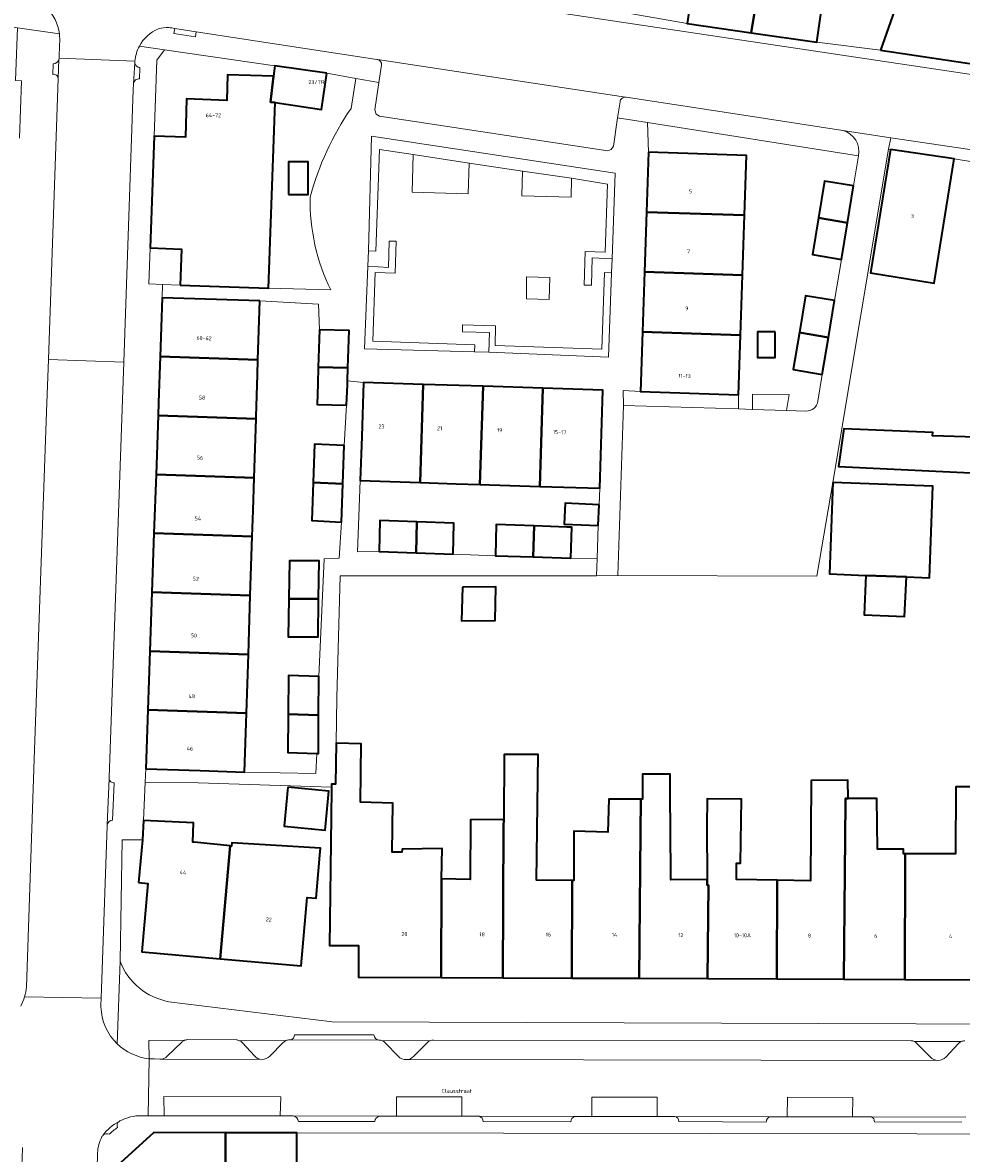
# Model space of a CAD drawing. Header units: metres. Extents: x 197700 to 204338, y 317132 to 325229.
# Tile 875 of 1056: x 202798 to 202885, y 320236 to 320340. Entities that reach past the tile are written whole.
import ezdxf
from ezdxf.enums import TextEntityAlignment as Align

# ---------------------------------------------------------------- set-up
doc = ezdxf.new("R2010")
doc.units = ezdxf.units.M
for name, color, linetype, lineweight in [('B-WE-GR-BEPLANTING_CULTUUR_BODEMBEDEKKER-GV', 90, 'Continuous', 18), ('B-WE-GR-BEPLANTING_CULTUUR_HEESTERS-GV', 90, 'Continuous', 18), ('B-WE-GR-BEPLANTING_CULTUUR_VASTE PLANTENVAK-GV', 90, 'Continuous', 18), ('B-WE-IE-TERREINAFSCHEIDING_KUNSTMATIG_MUUR-G', 90, 'IE-TERREINAFSCHEIDING-KUNSTMATIG-DICHT', 18), ('B-WE-OG-BEBOUWING-GV', 7, 'Continuous', 35), ('B-WE-OG-BEBOUWING-T18', 10, 'Continuous', 18), ('B-WE-OG-TERREIN_ERF-GV', 7, 'Continuous', 18), ('B-WE-OG-TOPOGRAFIE-T18', 10, 'Continuous', 18), ('B-WE-VH-VERHARDING_ASFALT-GV', 252, 'Continuous', 18), ('B-WE-VH-VERHARDING_BEDRIJFSVLOERPLAAT-GV', 252, 'Continuous', 18), ('B-WE-VH-VERHARDING_BETONSTRAATSTEEN-GV', 252, 'Continuous', 18), ('B-WE-VH-VERHARDING_OPEN-GV', 252, 'Continuous', 18), ('B-WE-VH-VERHARDING_STRAATBAKSTEEN-GV', 252, 'Continuous', 18), ('B-WE-VH-VERHARDING_TEGEL-GV', 252, 'Continuous', 18)]:
    doc.layers.add(name, color=color, linetype=linetype, lineweight=lineweight)
doc.styles.add('NLCS-ISO-M200-T18', font='NLCS-ISO.ttf', dxfattribs={"height": 0.36})
doc.linetypes.add('IE-TERREINAFSCHEIDING-KUNSTMATIG-DICHT', pattern='A,8,-1,[82,NLCS.SHX,S=0.75,R=90,X=0,Y=0],-1', length=10)

msp = doc.modelspace()

# ---------------------------------------------------------------- linework, layer by layer
at = {"layer": 'B-WE-GR-BEPLANTING_CULTUUR_BODEMBEDEKKER-GV'}
for points in [[(202839.68, 320327.382), (202834.514, 320328.163), (202834.408, 320324.698), (202839.58, 320324.542)], [(202849.116, 320325.978), (202844.594, 320326.645), (202844.516, 320324.366), (202849.079, 320324.227)]]:
    msp.add_lwpolyline(points, close=True, dxfattribs=at)
for points in [[(202813.403, 320246.479), (202810.116, 320246.462), (202810.135, 320244.784)], [(202811.821, 320245.017), (202813.148, 320246.3)], [(202822.767, 320246.45), (202818.49, 320246.444)], [(202818.767, 320246.252), (202819.858, 320245.038)], [(202821.286, 320245.005), (202822.516, 320246.265)], [(202836.057, 320246.437), (202831.622, 320246.456)], [(202831.916, 320246.255), (202833.123, 320245.007)], [(202834.572, 320245.012), (202835.801, 320246.256)], [(202885.019, 320246.357), (202880.72, 320246.371)], [(202880.995, 320246.166), (202882.197, 320244.94)], [(202883.631, 320244.912), (202884.765, 320246.164)], [(202810.652, 320244.758), (202811.123, 320244.734), (202811.135, 320244.734)]]:
    msp.add_lwpolyline(points, dxfattribs=at)
for points in [[(202813.148, 320246.3, -0.1059691), (202813.403, 320246.479)], [(202818.49, 320246.444, -0.0951632), (202818.767, 320246.252)], [(202822.516, 320246.265, -0.1096629), (202822.767, 320246.45)], [(202831.622, 320246.456, -0.1191608), (202831.916, 320246.255)], [(202835.801, 320246.256, -0.1160378), (202836.057, 320246.437)], [(202880.72, 320246.371, -0.103192), (202880.995, 320246.166)], [(202884.765, 320246.164, -0.1003298), (202885.019, 320246.357)], [(202810.135, 320244.784, 0.0267213), (202810.652, 320244.758)], [(202811.135, 320244.734, 0.1930005), (202811.821, 320245.017)], [(202819.858, 320245.038, 0.2014168), (202820.565, 320244.722)], [(202820.565, 320244.722, 0.2011501), (202821.286, 320245.005)], [(202833.123, 320245.007, 0.2127163), (202833.871, 320244.698)], [(202833.871, 320244.698, 0.1998688), (202834.572, 320245.012)], [(202882.197, 320244.94, 0.2009095), (202882.908, 320244.626)], [(202882.908, 320244.626, 0.2010847), (202883.631, 320244.912)]]:
    msp.add_lwpolyline(points, format="xyb", dxfattribs=at)
at = {"layer": 'B-WE-GR-BEPLANTING_CULTUUR_HEESTERS-GV'}
for points in [[(202852.852, 320318.562), (202853.133, 320326.444), (202830.67, 320329.852), (202830.366, 320319.273), (202831.071, 320319.249), (202831.383, 320328.638), (202834.514, 320328.163), (202839.68, 320327.382), (202844.594, 320326.645), (202849.116, 320325.978), (202852.433, 320325.436), (202852.206, 320319.173), (202850.374, 320319.212), (202850.273, 320316.122), (202850.941, 320316.117), (202851.011, 320318.644)], [(202830.31, 320317.873), (202830.006, 320310.251), (202840.153, 320309.971), (202840.178, 320310.626), (202830.771, 320310.942), (202830.988, 320317.284), (202832.844, 320317.215), (202832.921, 320320.176), (202832.281, 320320.188), (202832.221, 320317.755)], [(202841.466, 320309.932), (202852.529, 320309.482), (202852.806, 320317.252), (202852.139, 320317.289), (202851.908, 320310.233), (202842.059, 320310.553), (202842.107, 320312.372), (202839.052, 320312.468), (202839.042, 320311.828), (202841.546, 320311.762)], [(202855.484, 320306.303), (202853.881, 320306.395), (202853.894, 320305.033), (202864.514, 320304.702), (202864.514, 320305.997)], [(202865.786, 320304.662), (202868.929, 320304.564), (202869.175, 320306.036), (202865.786, 320306.066)]]:
    msp.add_lwpolyline(points, close=True, dxfattribs=at)
at = {"layer": 'B-WE-GR-BEPLANTING_CULTUUR_VASTE PLANTENVAK-GV'}
msp.add_lwpolyline([(202844.944, 320314.858), (202847.056, 320314.798), (202847.099, 320316.835), (202844.959, 320316.875)], close=True, dxfattribs=at)
at = {"layer": 'B-WE-IE-TERREINAFSCHEIDING_KUNSTMATIG_MUUR-G'}
msp.add_lwpolyline([(202886.086, 320327.51), (202884.4, 320327.764)], dxfattribs=at)
at = {"layer": 'B-WE-OG-BEBOUWING-GV'}
for points in [[(202864.426, 320355.527), (202859.488, 320356.313), (202857.521, 320350.513), (202857.264, 320348.867), (202860.977, 320348.214), (202859.766, 320340.253), (202865.679, 320339.401), (202867.272, 320349.049), (202864.521, 320349.422), (202865.435, 320355.53)], [(202865.679, 320339.401), (202871.728, 320338.529), (202872.441, 320343.478), (202872.77, 320345.76), (202874.114, 320345.553), (202877.77, 320353.504), (202874.097, 320355.29), (202872.339, 320351.467), (202869.118, 320352.948), (202867.445, 320349.026), (202867.272, 320349.049)], [(202877.62, 320337.808), (202890.751, 320335.831), (202891.495, 320340.775), (202892.312, 320346.207), (202887.103, 320347.087), (202887.238, 320348.129), (202881.494, 320348.944), (202879.263, 320342.531)], [(202826.531, 320335.669), (202821.747, 320336.365), (202821.622, 320335.401), (202821.331, 320333.005), (202821.76, 320332.96), (202826.055, 320332.333)], [(202813.013, 320316.124), (202821.169, 320315.835), (202821.76, 320332.96), (202821.331, 320333.005), (202821.622, 320335.401), (202817.385, 320335.525), (202817.315, 320333.147), (202813.605, 320333.307), (202813.491, 320329.765), (202810.619, 320329.85), (202810.252, 320319.55), (202813.131, 320319.448)], [(202878.53, 320328.632), (202876.698, 320317.244), (202882.557, 320316.302), (202884.4, 320327.764)], [(202856.208, 320328.39), (202856.027, 320322.868), (202865.053, 320322.569), (202865.233, 320328.091)], [(202823, 320324.473), (202824.831, 320324.473), (202824.831, 320327.491), (202823, 320327.491)], [(202871.886, 320322.328), (202874.56, 320321.884), (202875.121, 320325.271), (202872.448, 320325.714)], [(202855.845, 320317.346), (202864.873, 320317.047), (202865.053, 320322.569), (202856.027, 320322.868)], [(202874.56, 320321.884), (202871.886, 320322.328), (202871.325, 320318.942), (202873.999, 320318.498)], [(202864.873, 320317.047), (202855.845, 320317.346), (202855.664, 320311.824), (202864.694, 320311.525)], [(202872.802, 320311.296), (202873.371, 320314.7), (202870.698, 320315.146), (202870.129, 320311.742)], [(202820.361, 320314.671), (202811.34, 320314.966), (202811.153, 320309.535), (202820.183, 320309.226)], [(202825.744, 320308.56), (202828.481, 320308.49), (202828.588, 320311.928), (202825.851, 320312.013)], [(202864.694, 320311.525), (202855.664, 320311.824), (202855.484, 320306.303), (202864.514, 320305.997)], [(202867.89, 320311.806), (202866.271, 320311.806), (202866.271, 320309.439), (202867.89, 320309.439)], [(202872.802, 320311.296), (202870.129, 320311.742), (202869.56, 320308.338), (202872.233, 320307.891)], [(202820.183, 320309.226), (202811.153, 320309.535), (202811.009, 320305.311), (202810.967, 320304.104), (202820.007, 320303.795), (202820.013, 320303.998), (202820.139, 320307.853)], [(202825.696, 320307.016), (202825.637, 320305.108), (202828.36, 320305.053), (202828.432, 320306.93), (202828.443, 320307.288), (202828.481, 320308.49), (202825.744, 320308.56)], [(202835.138, 320297.92), (202835.433, 320306.972), (202829.916, 320307.152), (202829.753, 320302.155), (202829.621, 320298.096)], [(202835.433, 320306.972), (202835.138, 320297.92), (202838.452, 320297.813), (202840.655, 320297.743), (202840.95, 320306.793), (202838.746, 320306.864)], [(202840.655, 320297.743), (202846.172, 320297.566), (202846.467, 320306.613), (202840.95, 320306.793)], [(202846.172, 320297.566), (202847.283, 320297.531), (202851.704, 320297.389), (202851.993, 320306.433), (202846.467, 320306.613)], [(202820.007, 320303.795), (202810.967, 320304.104), (202810.781, 320298.673), (202819.829, 320298.363)], [(202889.77, 320290.619), (202892.386, 320290.683), (202892.39, 320290.426), (202897.732, 320290.64), (202897.697, 320290.812), (202907.231, 320291.044), (202907.607, 320301.47), (202893.248, 320301.883), (202886.434, 320302.094), (202882.387, 320302.222), (202882.444, 320302.529), (202874.212, 320302.87), (202873.719, 320299.396), (202887.857, 320298.716)], [(202828.02, 320297.799), (202828.144, 320301.326), (202825.402, 320301.46), (202825.278, 320297.933)], [(202819.652, 320292.932), (202819.73, 320295.345), (202819.829, 320298.363), (202810.781, 320298.673), (202810.595, 320293.242)], [(202828.02, 320297.799), (202825.278, 320297.933), (202825.154, 320294.406), (202827.895, 320294.272)], [(202873.213, 320297.916), (202872.9, 320289.486), (202876.268, 320289.36), (202879.998, 320289.22), (202882.117, 320289.141), (202882.43, 320297.57)], [(202851.648, 320295.873), (202848.53, 320296.028), (202848.433, 320294.08), (202851.577, 320293.964)], [(202834.778, 320291.43), (202834.848, 320294.292), (202831.441, 320294.41), (202831.371, 320291.548)], [(202838.185, 320291.311), (202838.255, 320294.173), (202834.848, 320294.292), (202834.778, 320291.43)], [(202810.409, 320287.811), (202819.475, 320287.501), (202819.652, 320292.932), (202810.595, 320293.242)], [(202845.568, 320291.053), (202845.648, 320293.914), (202842.167, 320294.035), (202842.087, 320291.173)], [(202848.677, 320293.809), (202845.648, 320293.914), (202845.568, 320291.053), (202849.05, 320290.932), (202849.13, 320293.793)], [(202823.038, 320287.192), (202825.779, 320287.186), (202825.832, 320290.687), (202823.09, 320290.692)], [(202879.998, 320289.22), (202876.268, 320289.36), (202876.102, 320285.722), (202879.831, 320285.552)], [(202839.053, 320288.272), (202838.974, 320285.152), (202842.06, 320285.193), (202842.139, 320288.313)], [(202819.475, 320287.501), (202810.409, 320287.811), (202810.223, 320282.381), (202819.298, 320282.071)], [(202823.038, 320287.192), (202822.985, 320283.691), (202825.727, 320283.686), (202825.779, 320287.186)], [(202810.036, 320276.95), (202819.12, 320276.639), (202819.298, 320282.071), (202810.223, 320282.381)], [(202822.975, 320276.568), (202825.776, 320276.477), (202825.797, 320280.024), (202822.997, 320280.116)], [(202809.85, 320271.519), (202814.847, 320271.348), (202818.943, 320271.208), (202819.12, 320276.639), (202810.036, 320276.95)], [(202825.776, 320276.477), (202822.975, 320276.568), (202822.954, 320273.021), (202825.626, 320272.934), (202825.754, 320272.93)], [(202826.976, 320269.665), (202826.94, 320267.081), (202826.776, 320255.231), (202829.461, 320255.221), (202829.449, 320252.301), (202837.095, 320252.27), (202837.129, 320261.362), (202837.184, 320264.176), (202833.489, 320264.111), (202833.459, 320263.821), (202832.576, 320263.843), (202832.616, 320268.361), (202829.636, 320268.439), (202829.698, 320273.826), (202827.411, 320273.893), (202827.327, 320270.102), (202826.982, 320270.107), (202826.978, 320269.827)], [(202842.853, 320266.844), (202842.83, 320266.233), (202842.772, 320252.248), (202849.143, 320252.222), (202849.155, 320261.212), (202845.884, 320261.251), (202846.026, 320272.841), (202842.906, 320272.846)], [(202858.194, 320268.725), (202858.214, 320271.016), (202855.668, 320271.038), (202855.647, 320268.728), (202855.491, 320268.728), (202855.482, 320265.607), (202855.359, 320252.197), (202861.649, 320252.172), (202861.728, 320260.801), (202861.628, 320260.801), (202861.623, 320261.321), (202858.279, 320261.291), (202858.234, 320266.226)], [(202868.049, 320252.146), (202874.233, 320252.121), (202874.374, 320268.467), (202874.371, 320268.784), (202874.615, 320268.783), (202874.583, 320270.484), (202871.206, 320270.442), (202871.143, 320261.192), (202868.074, 320261.239)], [(202822.928, 320269.826), (202822.587, 320266.216), (202826.371, 320265.859), (202826.712, 320269.469)], [(202879.862, 320252.098), (202887.571, 320252.067), (202887.591, 320257.067), (202887.605, 320260.475), (202887.588, 320262.519), (202890.157, 320262.542), (202890.094, 320269.864), (202884.542, 320269.866), (202884.516, 320263.689), (202879.884, 320263.673), (202879.883, 320263.429)], [(202849.143, 320252.222), (202855.359, 320252.197), (202855.482, 320265.607), (202855.491, 320268.728), (202852.547, 320268.731), (202852.456, 320265.683), (202849.33, 320265.776), (202849.33, 320264.029), (202849.308, 320261.21), (202849.155, 320261.212)], [(202861.649, 320252.172), (202868.049, 320252.146), (202868.074, 320261.239), (202864.332, 320261.296), (202864.314, 320262.817), (202864.697, 320262.815), (202864.772, 320268.726), (202861.608, 320268.759), (202861.579, 320266.221), (202861.623, 320261.321), (202861.628, 320260.801), (202861.728, 320260.801)], [(202879.862, 320252.098), (202879.883, 320263.429), (202879.884, 320263.673), (202879.742, 320263.673), (202879.736, 320264.106), (202877.329, 320264.097), (202877.275, 320268.77), (202874.615, 320268.783), (202874.371, 320268.784), (202874.374, 320268.467), (202874.233, 320252.121)], [(202809.173, 320261.023), (202810.041, 320260.941), (202809.464, 320254.627), (202816.694, 320253.994), (202817.606, 320264.401), (202814.287, 320264.744), (202814.164, 320264.75), (202814.248, 320266.548), (202809.613, 320266.763), (202809.524, 320264.965)], [(202837.095, 320252.27), (202842.772, 320252.248), (202842.83, 320266.233), (202842.853, 320266.844), (202839.784, 320266.824), (202839.768, 320261.312), (202837.129, 320261.362)], [(202816.694, 320253.994), (202824.159, 320253.34), (202824.712, 320259.656), (202825.559, 320259.582), (202825.906, 320263.547), (202825.963, 320264.194), (202817.772, 320264.677), (202817.742, 320264.387), (202817.606, 320264.401)], [(202811.682, 320227.584), (202812.791, 320227.562), (202813.915, 320227.539), (202813.756, 320221.35), (202808.803, 320221.404), (202808.751, 320218.052), (202817.055, 320217.851), (202817.064, 320224.671), (202817.178, 320229.394), (202817.178, 320237.954), (202810.595, 320237.973), (202806.821, 320234.568), (202806.683, 320227.684)], [(202823.752, 320227.465), (202823.767, 320232.935), (202823.781, 320237.935), (202817.178, 320237.954), (202817.178, 320229.394), (202820.15, 320229.378), (202820.071, 320227.291), (202820.808, 320227.264), (202820.761, 320225.414), (202825.035, 320225.26), (202825.082, 320227.412)]]:
    msp.add_lwpolyline(points, close=True, dxfattribs=at)
at = {"layer": 'B-WE-OG-TERREIN_ERF-GV'}
for points in [[(202852.929, 320341.458), (202859.766, 320340.253), (202860.977, 320348.214)], [(202872.441, 320343.478), (202871.728, 320338.529), (202877.62, 320337.808), (202879.263, 320342.531)], [(202828.768, 320332.422), (202829.227, 320335.19), (202826.531, 320335.669), (202826.055, 320332.333), (202821.76, 320332.96), (202821.169, 320315.835), (202826.906, 320315.678)], [(202873.999, 320318.498), (202871.325, 320318.942), (202871.886, 320322.328), (202872.448, 320325.714), (202875.121, 320325.271), (202875.572, 320328.052), (202856.129, 320331.113), (202856.208, 320328.39), (202865.233, 320328.091), (202865.053, 320322.569), (202864.873, 320317.047), (202864.694, 320311.525), (202864.514, 320305.997), (202864.514, 320304.702), (202865.786, 320304.662), (202865.786, 320306.066), (202869.175, 320306.036), (202868.929, 320304.564), (202870.73, 320304.508)], [(202886.086, 320327.51), (202884.4, 320327.764), (202882.557, 320316.302), (202876.698, 320317.244), (202878.53, 320328.632), (202878.333, 320328.658), (202873.213, 320297.916), (202871.721, 320289.296), (202853.392, 320289.359), (202851.405, 320289.33), (202827.771, 320289.323), (202827.474, 320278.09), (202827.411, 320273.893), (202829.698, 320273.826), (202829.636, 320268.439), (202832.616, 320268.361), (202832.576, 320263.843), (202833.459, 320263.821), (202833.489, 320264.111), (202837.184, 320264.176), (202837.129, 320261.362), (202839.768, 320261.312), (202839.784, 320266.824), (202842.853, 320266.844), (202842.906, 320272.846), (202846.026, 320272.841), (202845.884, 320261.251), (202849.155, 320261.212), (202849.308, 320261.21), (202849.33, 320264.029), (202849.33, 320265.776), (202852.456, 320265.683), (202852.547, 320268.731), (202855.491, 320268.728), (202855.647, 320268.728), (202855.668, 320271.038), (202858.214, 320271.016), (202858.194, 320268.725), (202858.234, 320266.226), (202858.279, 320261.291), (202861.623, 320261.321), (202861.579, 320266.221), (202861.608, 320268.759), (202864.772, 320268.726), (202864.697, 320262.815), (202864.314, 320262.817), (202864.332, 320261.296), (202868.074, 320261.239), (202871.143, 320261.192), (202871.206, 320270.442), (202874.583, 320270.484), (202874.615, 320268.783), (202877.275, 320268.77), (202877.329, 320264.097), (202879.736, 320264.106), (202879.742, 320263.673), (202879.884, 320263.673), (202884.516, 320263.689), (202884.542, 320269.866), (202890.094, 320269.864)], [(202871.827, 320305.433), (202872.233, 320307.891), (202869.56, 320308.338), (202870.129, 320311.742), (202870.698, 320315.146), (202873.371, 320314.7), (202873.999, 320318.498)], [(202887.857, 320298.716), (202873.719, 320299.396), (202874.212, 320302.87), (202882.444, 320302.529), (202882.387, 320302.222), (202886.434, 320302.094)], [(202826.94, 320267.081), (202826.976, 320269.665), (202826.978, 320269.827), (202814.656, 320270.229), (202809.789, 320270.3), (202809.613, 320266.763), (202814.248, 320266.548), (202814.164, 320264.75), (202814.287, 320264.744), (202817.606, 320264.401), (202817.742, 320264.387), (202817.772, 320264.677), (202825.963, 320264.194), (202825.906, 320263.547), (202825.559, 320259.582), (202824.712, 320259.656), (202824.159, 320253.34), (202816.694, 320253.994), (202809.464, 320254.627), (202810.041, 320260.941), (202809.173, 320261.023), (202809.524, 320264.965), (202807.659, 320264.967), (202807.466, 320253.777)], [(202887.571, 320252.067), (202879.862, 320252.098), (202874.233, 320252.121), (202868.049, 320252.146), (202861.649, 320252.172), (202855.359, 320252.197), (202849.143, 320252.222), (202842.772, 320252.248), (202837.095, 320252.27), (202829.449, 320252.301), (202829.461, 320255.221), (202826.776, 320255.231), (202826.94, 320267.081)], [(202811.968, 320250.041), (202827.041, 320248.187), (202889.867, 320247.958)], [(202919.729, 320234.684), (202919.068, 320237.797), (202823.781, 320237.935), (202823.767, 320232.935)]]:
    msp.add_lwpolyline(points, dxfattribs=at)
for points in [[(202821.622, 320335.401), (202821.747, 320336.365), (202811.553, 320337.837), (202810.847, 320336.86), (202810.619, 320329.85), (202813.491, 320329.765), (202813.605, 320333.307), (202817.315, 320333.147), (202817.385, 320335.525)], [(202823, 320324.473), (202823, 320327.491), (202824.831, 320327.491), (202824.831, 320324.473)], [(202813.013, 320316.124), (202813.131, 320319.448), (202810.252, 320319.55), (202810.114, 320316.256), (202811.386, 320316.198)], [(202818.943, 320271.208), (202825.528, 320271.089), (202825.626, 320272.934), (202822.954, 320273.021), (202822.975, 320276.568), (202822.997, 320280.116), (202825.797, 320280.024), (202826.284, 320290.868), (202827.675, 320290.951), (202827.895, 320294.272), (202825.154, 320294.406), (202825.278, 320297.933), (202825.402, 320301.46), (202828.144, 320301.326), (202828.36, 320305.053), (202825.637, 320305.108), (202825.696, 320307.016), (202825.744, 320308.56), (202825.851, 320312.013), (202825.784, 320314.368), (202820.361, 320314.671), (202820.183, 320309.226), (202820.139, 320307.853), (202820.013, 320303.998), (202820.007, 320303.795), (202819.829, 320298.363), (202819.73, 320295.345), (202819.652, 320292.932), (202819.475, 320287.501), (202819.298, 320282.071), (202819.12, 320276.639)], [(202867.89, 320311.806), (202867.89, 320309.439), (202866.271, 320309.439), (202866.271, 320311.806)], [(202845.648, 320293.914), (202848.677, 320293.809), (202849.13, 320293.793), (202849.05, 320290.932), (202851.464, 320290.91), (202851.577, 320293.964), (202848.433, 320294.08), (202848.53, 320296.028), (202851.648, 320295.873), (202851.704, 320297.389), (202847.283, 320297.531), (202846.172, 320297.566), (202840.655, 320297.743), (202838.452, 320297.813), (202835.138, 320297.92), (202829.621, 320298.096), (202829.38, 320291.525), (202831.371, 320291.548), (202831.441, 320294.41), (202834.848, 320294.292), (202838.255, 320294.173), (202838.185, 320291.311), (202842.087, 320291.173), (202842.167, 320294.035)], [(202873.213, 320297.916), (202882.43, 320297.57), (202882.117, 320289.141), (202879.998, 320289.22), (202879.831, 320285.552), (202876.102, 320285.722), (202876.268, 320289.36), (202872.9, 320289.486)], [(202825.779, 320287.186), (202825.727, 320283.686), (202822.985, 320283.691), (202823.038, 320287.192), (202823.09, 320290.692), (202825.832, 320290.687)], [(202839.053, 320288.272), (202842.139, 320288.313), (202842.06, 320285.193), (202838.974, 320285.152)], [(202822.928, 320269.826), (202826.712, 320269.469), (202826.371, 320265.859), (202822.587, 320266.216)]]:
    msp.add_lwpolyline(points, close=True, dxfattribs=at)
for points in [[(202824.998, 320324.241, -0.0838006), (202828.768, 320332.422)], [(202826.906, 320315.678, -0.1193824), (202824.998, 320324.241)], [(202870.73, 320304.508, 0.3946637), (202871.827, 320305.433)], [(202807.466, 320253.777, 0.2629346), (202811.968, 320250.041)]]:
    msp.add_lwpolyline(points, format="xyb", dxfattribs=at)
at = {"layer": 'B-WE-VH-VERHARDING_ASFALT-GV'}
for points in [[(202924.596, 320330.888), (202912.099, 320331.641), (202853.712, 320340.381), (202848.387, 320341.166), (202814.183, 320346.275)], [(202812.508, 320339.793), (202814.49, 320339.5), (202831.141, 320336.947), (202831.197, 320336.938), (202854.1, 320333.462), (202854.158, 320333.453), (202864.987, 320331.787), (202874.133, 320330.398), (202878.552, 320329.722), (202903.534, 320326.034), (202905.133, 320325.8), (202908.486, 320325.252), (202909.464, 320325.122), (202909.651, 320325.094), (202911.06, 320324.879), (202921.259, 320323.33), (202922.184, 320323.666), (202923.158, 320323.816), (202923.475, 320323.826), (202927.945, 320323.971), (202932.115, 320324.107), (202933.142, 320324.146)], [(202801.892, 320338.351), (202801.835, 320337.062), (202808.837, 320336.776)], [(202806.456, 320270.594), (202806.462, 320270.728), (202807.66, 320304.7), (202807.811, 320309.027), (202800.854, 320309.268), (202800.683, 320304.429), (202799.538, 320272.403), (202798.822, 320251.402)], [(202798.659, 320250.49), (202805.722, 320250.371), (202806.275, 320266.26), (202806.279, 320266.348), (202806.456, 320270.594)]]:
    msp.add_lwpolyline(points, dxfattribs=at)
for points in [[(202800.678, 320341.749, -0.1606936), (202801.868, 320339.313)], [(202801.868, 320339.313, -0.0562022), (202801.892, 320338.351)], [(202809.244, 320338.168, -0.1744543), (202811.012, 320339.755)], [(202811.012, 320339.755, -0.0866815), (202811.953, 320339.875)], [(202811.953, 320339.875, -0.0506754), (202812.508, 320339.793)], [(202808.837, 320336.776, -0.1044772), (202809.244, 320338.168)], [(202798.822, 320251.402, -0.0532048), (202798.659, 320250.49)]]:
    msp.add_lwpolyline(points, format="xyb", dxfattribs=at)
msp.add_lwpolyline([(202801.769, 320335.187), (202800.854, 320309.268), (202807.811, 320309.027), (202808.684, 320334.126), (202808.718, 320334.701), (202808.829, 320336.642), (202808.837, 320336.776), (202801.835, 320337.062), (202801.83, 320336.926)], close=True, dxfattribs=at)
at = {"layer": 'B-WE-VH-VERHARDING_BEDRIJFSVLOERPLAAT-GV'}
msp.add_lwpolyline([(202814.49, 320339.5), (202812.508, 320339.793), (202812.432, 320339.345), (202814.43, 320339.038)], close=True, dxfattribs=at)
for points in [[(202801.83, 320336.926, -0.3154823), (202801.306, 320336.547)], [(202809.303, 320336.196, -0.3869913), (202808.836, 320336.601)], [(202801.252, 320335.565, -0.4256692), (202801.769, 320335.187)], [(202808.718, 320334.701, -0.4290738), (202809.27, 320335.15)], [(202806.933, 320270.233, -0.4169497), (202806.456, 320270.594)], [(202806.279, 320266.348, -0.3093127), (202806.778, 320266.788)], [(202807.374, 320238.999, 0.1118218), (202805.871, 320237.703)], [(202807.234, 320238.443, -0.3739415), (202807.374, 320238.999)], [(202805.871, 320237.703, -0.3590396), (202806.452, 320237.812)], [(202806.452, 320237.812, -0.0253678), (202807.234, 320238.443)]]:
    msp.add_lwpolyline(points, format="xyb", dxfattribs=at)
for points in [[(202801.769, 320335.187), (202801.83, 320336.926)], [(202801.306, 320336.547), (202801.252, 320335.565)], [(202808.836, 320336.601), (202808.829, 320336.642), (202808.718, 320334.701)], [(202809.27, 320335.15), (202809.303, 320336.196)], [(202806.456, 320270.594), (202806.279, 320266.348)], [(202806.778, 320266.788), (202806.933, 320270.233)]]:
    msp.add_lwpolyline(points, dxfattribs=at)
at = {"layer": 'B-WE-VH-VERHARDING_BETONSTRAATSTEEN-GV'}
for points in [[(202853.894, 320305.033), (202853.392, 320289.359), (202871.721, 320289.296), (202873.213, 320297.916), (202878.333, 320328.658), (202878.552, 320329.722), (202874.133, 320330.398)], [(202875.572, 320328.052), (202875.121, 320325.271), (202874.56, 320321.884), (202873.999, 320318.498), (202873.371, 320314.7), (202872.802, 320311.296), (202872.233, 320307.891), (202871.827, 320305.433)], [(202870.73, 320304.508), (202868.929, 320304.564), (202865.786, 320304.662), (202864.514, 320304.702), (202853.894, 320305.033)], [(202813.148, 320246.3), (202811.821, 320245.017)], [(202818.191, 320246.517), (202813.707, 320246.538)], [(202819.858, 320245.038), (202818.767, 320246.252)], [(202822.516, 320246.265), (202821.286, 320245.005)], [(202831.375, 320246.504), (202831.328, 320246.504), (202823.18, 320246.511), (202823.073, 320246.511)], [(202823.18, 320246.511), (202831.328, 320246.504)], [(202830.887, 320246.972), (202823.557, 320246.989)], [(202833.123, 320245.007), (202831.916, 320246.255)], [(202835.801, 320246.256), (202834.572, 320245.012)], [(202880.447, 320246.445), (202836.367, 320246.484)], [(202882.197, 320244.94), (202880.995, 320246.166)], [(202884.765, 320246.164), (202883.631, 320244.912)], [(202810.135, 320244.784), (202810.065, 320239.526), (202811.522, 320239.523), (202811.518, 320241.309), (202822.308, 320241.271), (202822.232, 320239.501), (202823.432, 320239.499), (202831.401, 320239.483), (202832.954, 320239.48), (202832.962, 320241.271), (202838.981, 320241.264), (202838.988, 320239.47), (202840.586, 320239.468), (202849.443, 320239.453), (202850.993, 320239.45)], [(202820.565, 320244.722), (202811.135, 320244.734), (202811.123, 320244.734), (202810.652, 320244.758)], [(202811.135, 320244.734), (202820.565, 320244.722)], [(202882.908, 320244.626), (202833.871, 320244.698)], [(202833.871, 320244.698), (202882.908, 320244.626)], [(202850.993, 320239.45), (202850.965, 320241.242), (202856.995, 320241.23), (202856.995, 320239.44), (202858.631, 320239.438), (202867.492, 320239.423), (202868.994, 320239.421), (202869.023, 320241.229), (202875.054, 320241.208), (202875.038, 320239.411), (202876.764, 320239.408), (202885.478, 320239.389)], [(202831.401, 320239.483), (202823.432, 320239.499)], [(202823.909, 320238.981), (202830.956, 320238.99)], [(202849.443, 320239.453), (202840.586, 320239.468)], [(202840.943, 320238.987), (202849.029, 320238.959)], [(202867.492, 320239.423), (202858.631, 320239.438)], [(202859.006, 320238.995), (202867.07, 320238.943)], [(202885.478, 320239.389), (202876.764, 320239.408)], [(202877.043, 320238.962), (202885.114, 320238.928)]]:
    msp.add_lwpolyline(points, dxfattribs=at)
for points in [[(202874.133, 320330.398, -0.3956448), (202875.572, 320328.052)], [(202871.827, 320305.433, -0.3946637), (202870.73, 320304.508)], [(202813.403, 320246.479, 0.1059691), (202813.148, 320246.3)], [(202813.707, 320246.538, 0.104441), (202813.403, 320246.479)], [(202818.49, 320246.444, 0.0875442), (202818.191, 320246.517)], [(202818.767, 320246.252, 0.0951632), (202818.49, 320246.444)], [(202822.767, 320246.45, 0.1096629), (202822.516, 320246.265)], [(202823.073, 320246.511, 0.1074811), (202822.767, 320246.45)], [(202823.557, 320246.989, -0.3321823), (202823.18, 320246.511)], [(202831.328, 320246.504, -0.4038812), (202830.887, 320246.972)], [(202831.622, 320246.456, 0.0833442), (202831.375, 320246.504)], [(202831.916, 320246.255, 0.1191608), (202831.622, 320246.456)], [(202836.057, 320246.437, 0.1160378), (202835.801, 320246.256)], [(202836.367, 320246.484, 0.1195416), (202836.057, 320246.437)], [(202880.72, 320246.371, 0.0846817), (202880.447, 320246.445)], [(202880.995, 320246.166, 0.103192), (202880.72, 320246.371)], [(202885.019, 320246.357, 0.1003298), (202884.765, 320246.164)], [(202885.392, 320246.434, 0.0999199), (202885.019, 320246.357)], [(202810.652, 320244.758, -0.0267213), (202810.135, 320244.784)], [(202811.821, 320245.017, -0.1930005), (202811.135, 320244.734)], [(202820.565, 320244.722, -0.2014168), (202819.858, 320245.038)], [(202821.286, 320245.005, -0.2011501), (202820.565, 320244.722)], [(202833.871, 320244.698, -0.2127163), (202833.123, 320245.007)], [(202834.572, 320245.012, -0.1998688), (202833.871, 320244.698)], [(202882.908, 320244.626, -0.2009095), (202882.197, 320244.94)], [(202883.631, 320244.912, -0.2010847), (202882.908, 320244.626)], [(202823.432, 320239.499, -0.390681), (202823.909, 320238.981)], [(202830.956, 320238.99, -0.3365643), (202831.401, 320239.483)], [(202840.586, 320239.468, -0.38095), (202840.943, 320238.987)], [(202849.029, 320238.959, -0.3520257), (202849.443, 320239.453)], [(202858.631, 320239.438, -0.3575615), (202859.006, 320238.995)], [(202867.07, 320238.943, -0.4086038), (202867.492, 320239.423)], [(202876.764, 320239.408, -0.3558474), (202877.043, 320238.962)]]:
    msp.add_lwpolyline(points, format="xyb", dxfattribs=at)
for points in [[(202830.31, 320317.873), (202832.221, 320317.755), (202832.281, 320320.188), (202832.921, 320320.176), (202832.844, 320317.215), (202830.988, 320317.284), (202830.771, 320310.942), (202840.178, 320310.626), (202840.153, 320309.971), (202841.466, 320309.932), (202841.546, 320311.762), (202839.042, 320311.828), (202839.052, 320312.468), (202842.107, 320312.372), (202842.059, 320310.553), (202851.908, 320310.233), (202852.139, 320317.289), (202852.806, 320317.252), (202852.852, 320318.562), (202851.011, 320318.644), (202850.941, 320316.117), (202850.273, 320316.122), (202850.374, 320319.212), (202852.206, 320319.173), (202852.433, 320325.436), (202849.116, 320325.978), (202849.079, 320324.227), (202844.516, 320324.366), (202844.594, 320326.645), (202839.68, 320327.382), (202839.58, 320324.542), (202834.408, 320324.698), (202834.514, 320328.163), (202831.383, 320328.638), (202831.071, 320319.249), (202830.366, 320319.273)], [(202844.944, 320314.858), (202844.959, 320316.875), (202847.099, 320316.835), (202847.056, 320314.798)], [(202811.522, 320239.523), (202822.232, 320239.501), (202822.308, 320241.271), (202811.518, 320241.309)], [(202838.988, 320239.47), (202838.981, 320241.264), (202832.962, 320241.271), (202832.954, 320239.48)], [(202856.995, 320239.44), (202856.995, 320241.23), (202850.965, 320241.242), (202850.993, 320239.45)], [(202868.994, 320239.421), (202875.038, 320239.411), (202875.054, 320241.208), (202869.023, 320241.229)]]:
    msp.add_lwpolyline(points, close=True, dxfattribs=at)
at = {"layer": 'B-WE-VH-VERHARDING_OPEN-GV'}
msp.add_lwpolyline([(202828.144, 320301.326), (202828.02, 320297.799), (202827.895, 320294.272), (202827.675, 320290.951), (202826.284, 320290.868), (202825.797, 320280.024), (202825.776, 320276.477), (202825.754, 320272.93), (202825.626, 320272.934), (202825.528, 320271.089), (202818.943, 320271.208), (202814.847, 320271.348), (202809.85, 320271.519), (202809.789, 320270.3), (202814.656, 320270.229), (202826.978, 320269.827), (202826.982, 320270.107), (202827.327, 320270.102), (202827.411, 320273.893), (202827.474, 320278.09), (202827.771, 320289.323), (202851.405, 320289.33), (202851.464, 320290.91), (202849.05, 320290.932), (202845.568, 320291.053), (202842.087, 320291.173), (202838.185, 320291.311), (202834.778, 320291.43), (202831.371, 320291.548), (202829.38, 320291.525), (202829.621, 320298.096), (202829.753, 320302.155), (202829.916, 320307.152), (202828.443, 320307.288), (202828.432, 320306.93), (202828.36, 320305.053)], close=True, dxfattribs=at)
at = {"layer": 'B-WE-VH-VERHARDING_STRAATBAKSTEEN-GV'}
for points in [[(202798.659, 320250.49, -0.0530531), (202798.31, 320249.631)], [(202805.703, 320249.556, -0.0106371), (202805.701, 320249.742)], [(202807.211, 320246.145, -0.1959626), (202805.703, 320249.556)], [(202810.135, 320244.784, -0.1678114), (202807.211, 320246.145)], [(202805.871, 320237.703, -0.1118218), (202807.374, 320238.999)], [(202807.448, 320239.038, -0.1299235), (202809.454, 320239.527)], [(202805.39, 320236.099, -0.1111089), (202805.798, 320237.602)]]:
    msp.add_lwpolyline(points, format="xyb", dxfattribs=at)
for points in [[(202805.701, 320249.742), (202805.722, 320250.371), (202798.659, 320250.49)], [(202809.454, 320239.527), (202810.065, 320239.526), (202810.135, 320244.784)], [(202807.374, 320238.999), (202807.448, 320239.038)], [(202805.798, 320237.602), (202805.834, 320237.653), (202805.871, 320237.703)], [(202798.457, 320236.578), (202798.454, 320236.488), (202798.377, 320234.091), (202798.376, 320234.035), (202798.176, 320225.656), (202798.174, 320225.561), (202797.788, 320212.149), (202797.664, 320208.123), (202797.422, 320199.667), (202797.414, 320199.465), (202797.243, 320195.071), (202797.241, 320195.026), (202796.911, 320182.892), (202796.746, 320176.755), (202796.614, 320171.947), (202796.532, 320168.978), (202803.474, 320168.809), (202803.595, 320172.908), (202804.284, 320197.166), (202804.59, 320206.703), (202804.78, 320213.715), (202805.034, 320222.586), (202805.355, 320234.593), (202805.39, 320236.099)]]:
    msp.add_lwpolyline(points, dxfattribs=at)
at = {"layer": 'B-WE-VH-VERHARDING_TEGEL-GV'}
for points in [[(202771.67, 320343.797), (202774.461, 320343.696), (202777.435, 320343.024), (202779.333, 320342.789), (202779.377, 320342.784), (202798.016, 320339.862), (202801.868, 320339.313)], [(202890.751, 320335.831), (202877.62, 320337.808), (202871.728, 320338.529), (202865.679, 320339.401), (202859.766, 320340.253), (202852.929, 320341.458)], [(202853.712, 320340.381), (202912.099, 320331.641)], [(202801.868, 320339.313), (202798.016, 320339.862), (202797.812, 320334.997), (202798.383, 320334.977), (202798.289, 320332.322), (202798.195, 320329.666)], [(202831.197, 320336.938), (202831.141, 320336.947), (202814.49, 320339.5), (202814.43, 320339.038), (202812.432, 320339.345), (202812.508, 320339.793)], [(202801.83, 320336.926), (202801.835, 320337.062), (202801.892, 320338.351)], [(202809.244, 320338.168), (202811.553, 320337.837)], [(202809.85, 320271.519), (202810.036, 320276.95), (202810.223, 320282.381), (202810.409, 320287.811), (202810.595, 320293.242), (202810.781, 320298.673), (202810.967, 320304.104), (202811.009, 320305.311), (202811.153, 320309.535), (202811.34, 320314.966), (202811.386, 320316.198), (202810.114, 320316.256), (202810.252, 320319.55), (202810.619, 320329.85), (202810.847, 320336.86), (202811.553, 320337.837), (202809.244, 320338.168)], [(202811.553, 320337.837), (202821.747, 320336.365), (202826.531, 320335.669), (202829.227, 320335.19), (202831.345, 320334.814), (202831.577, 320336.402)], [(202854.1, 320333.462), (202831.197, 320336.938)], [(202801.252, 320335.565), (202801.306, 320336.547)], [(202808.837, 320336.776), (202808.829, 320336.642), (202808.836, 320336.601)], [(202809.303, 320336.196), (202809.27, 320335.15)], [(202831.577, 320336.402), (202831.345, 320334.814), (202830.975, 320332.277), (202831.084, 320331.903), (202831.399, 320331.723), (202852.468, 320328.507), (202852.764, 320328.643), (202852.968, 320328.946), (202853.36, 320331.549)], [(202798.822, 320251.402), (202799.538, 320272.403), (202800.683, 320304.429), (202800.854, 320309.268), (202801.769, 320335.187)], [(202811.34, 320314.966), (202820.361, 320314.671), (202825.784, 320314.368), (202825.851, 320312.013), (202828.588, 320311.928), (202828.481, 320308.49), (202828.443, 320307.288), (202829.916, 320307.152), (202835.433, 320306.972), (202838.746, 320306.864), (202840.95, 320306.793), (202846.467, 320306.613), (202851.993, 320306.433), (202851.704, 320297.389), (202851.648, 320295.873), (202851.577, 320293.964), (202851.464, 320290.91), (202851.405, 320289.33), (202853.392, 320289.359), (202853.894, 320305.033), (202853.881, 320306.395), (202855.484, 320306.303), (202855.664, 320311.824), (202855.845, 320317.346), (202856.027, 320322.868), (202856.208, 320328.39), (202856.129, 320331.113), (202853.36, 320331.549), (202852.968, 320328.946), (202852.764, 320328.643), (202852.468, 320328.507), (202831.399, 320331.723), (202831.084, 320331.903), (202830.975, 320332.277), (202831.345, 320334.814), (202829.227, 320335.19), (202828.768, 320332.422)], [(202808.718, 320334.701), (202808.684, 320334.126), (202807.811, 320309.027), (202807.66, 320304.7), (202806.462, 320270.728), (202806.456, 320270.594)], [(202853.36, 320331.549), (202853.582, 320333.022)], [(202853.582, 320333.022), (202853.36, 320331.549), (202856.129, 320331.113), (202875.572, 320328.052)], [(202874.133, 320330.398), (202864.987, 320331.787), (202854.158, 320333.453), (202854.1, 320333.462)], [(202826.906, 320315.678), (202821.169, 320315.835), (202813.013, 320316.124), (202811.386, 320316.198), (202811.34, 320314.966)], [(202807.211, 320246.145), (202807.466, 320253.777), (202807.659, 320264.967), (202809.524, 320264.965), (202809.613, 320266.763), (202809.789, 320270.3), (202809.85, 320271.519)], [(202806.933, 320270.233), (202806.778, 320266.788)], [(202806.279, 320266.348), (202806.275, 320266.26), (202805.722, 320250.371), (202805.701, 320249.742)], [(202807.466, 320253.777), (202807.211, 320246.145)], [(202917.65, 320244.629), (202916.835, 320247.019), (202916.27, 320249.352), (202915.021, 320247.726), (202896.231, 320247.718), (202889.868, 320247.664), (202889.867, 320247.958), (202827.041, 320248.187), (202811.968, 320250.041)], [(202810.135, 320244.784), (202810.116, 320246.462), (202813.403, 320246.479)], [(202813.707, 320246.538), (202818.191, 320246.517)], [(202818.49, 320246.444), (202822.767, 320246.45)], [(202823.073, 320246.511), (202823.18, 320246.511)], [(202823.557, 320246.989), (202830.887, 320246.972)], [(202831.328, 320246.504), (202831.375, 320246.504)], [(202831.622, 320246.456), (202836.057, 320246.437)], [(202836.367, 320246.484), (202880.447, 320246.445)], [(202880.72, 320246.371), (202885.019, 320246.357)], [(202805.39, 320236.099), (202805.355, 320234.593), (202806.821, 320234.568), (202810.595, 320237.973), (202817.178, 320237.954), (202823.781, 320237.935), (202919.068, 320237.797), (202918.698, 320239.323), (202918.583, 320239.798)], [(202807.448, 320239.038), (202807.374, 320238.999)], [(202823.432, 320239.499), (202822.232, 320239.501), (202811.522, 320239.523), (202810.065, 320239.526), (202809.454, 320239.527)], [(202830.956, 320238.99), (202823.909, 320238.981)], [(202840.586, 320239.468), (202838.988, 320239.47), (202832.954, 320239.48), (202831.401, 320239.483)], [(202849.029, 320238.959), (202840.943, 320238.987)], [(202858.631, 320239.438), (202856.995, 320239.44), (202850.993, 320239.45), (202849.443, 320239.453)], [(202867.07, 320238.943), (202859.006, 320238.995)], [(202876.764, 320239.408), (202875.038, 320239.411), (202868.994, 320239.421), (202867.492, 320239.423)], [(202885.114, 320238.928), (202877.043, 320238.962)], [(202805.871, 320237.703), (202805.834, 320237.653), (202805.798, 320237.602)]]:
    msp.add_lwpolyline(points, dxfattribs=at)
for points in [[(202801.868, 320339.313, 0.1606936), (202800.678, 320341.749)], [(202801.892, 320338.351, 0.0562022), (202801.868, 320339.313)], [(202811.012, 320339.755, 0.1744543), (202809.244, 320338.168)], [(202811.953, 320339.875, 0.0866815), (202811.012, 320339.755)], [(202812.508, 320339.793, 0.0506754), (202811.953, 320339.875)], [(202809.244, 320338.168, 0.1044772), (202808.837, 320336.776)], [(202801.306, 320336.547, 0.3154823), (202801.83, 320336.926)], [(202831.197, 320336.938, -0.3927771), (202831.577, 320336.402)], [(202831.577, 320336.402, 0.3927771), (202831.197, 320336.938)], [(202808.836, 320336.601, 0.3869913), (202809.303, 320336.196)], [(202801.769, 320335.187, 0.4256692), (202801.252, 320335.565)], [(202809.27, 320335.15, 0.4290738), (202808.718, 320334.701)], [(202853.582, 320333.022, -0.4174887), (202854.1, 320333.462)], [(202854.1, 320333.462, 0.4174887), (202853.582, 320333.022)], [(202828.768, 320332.422, 0.0838006), (202824.998, 320324.241)], [(202875.572, 320328.052, 0.3956448), (202874.133, 320330.398)], [(202824.998, 320324.241, 0.1193824), (202826.906, 320315.678)], [(202806.456, 320270.594, 0.4169497), (202806.933, 320270.233)], [(202806.778, 320266.788, 0.3093127), (202806.279, 320266.348)], [(202811.968, 320250.041, -0.2629346), (202807.466, 320253.777)], [(202798.659, 320250.49, 0.0532048), (202798.822, 320251.402)], [(202798.31, 320249.631, 0.0530531), (202798.659, 320250.49)], [(202805.701, 320249.742, 0.0106371), (202805.703, 320249.556)], [(202805.703, 320249.556, 0.1959626), (202807.211, 320246.145)], [(202813.403, 320246.479, -0.104441), (202813.707, 320246.538)], [(202818.191, 320246.517, -0.0875442), (202818.49, 320246.444)], [(202822.767, 320246.45, -0.1074811), (202823.073, 320246.511)], [(202823.18, 320246.511, 0.3321823), (202823.557, 320246.989)], [(202830.887, 320246.972, 0.4038812), (202831.328, 320246.504)], [(202831.375, 320246.504, -0.0833442), (202831.622, 320246.456)], [(202836.057, 320246.437, -0.1195416), (202836.367, 320246.484)], [(202880.447, 320246.445, -0.0846817), (202880.72, 320246.371)], [(202885.019, 320246.357, -0.0999199), (202885.392, 320246.434)], [(202807.211, 320246.145, 0.1678114), (202810.135, 320244.784)], [(202807.374, 320238.999, 0.3739415), (202807.234, 320238.443)], [(202809.454, 320239.527, 0.1299235), (202807.448, 320239.038)], [(202823.909, 320238.981, 0.390681), (202823.432, 320239.499)], [(202831.401, 320239.483, 0.3365643), (202830.956, 320238.99)], [(202840.943, 320238.987, 0.38095), (202840.586, 320239.468)], [(202849.443, 320239.453, 0.3520257), (202849.029, 320238.959)], [(202859.006, 320238.995, 0.3575615), (202858.631, 320239.438)], [(202867.492, 320239.423, 0.4086038), (202867.07, 320238.943)], [(202877.043, 320238.962, 0.3558474), (202876.764, 320239.408)], [(202806.452, 320237.812, 0.3590396), (202805.871, 320237.703)], [(202807.234, 320238.443, 0.0253678), (202806.452, 320237.812)], [(202805.798, 320237.602, 0.1111089), (202805.39, 320236.099)]]:
    msp.add_lwpolyline(points, format="xyb", dxfattribs=at)
for points in [[(202840.153, 320309.971), (202830.006, 320310.251), (202830.31, 320317.873), (202830.366, 320319.273), (202830.67, 320329.852), (202853.133, 320326.444), (202852.852, 320318.562), (202852.806, 320317.252), (202852.529, 320309.482), (202841.466, 320309.932)], [(202878.53, 320328.632), (202884.4, 320327.764), (202886.086, 320327.51), (202896.556, 320325.931), (202896.738, 320325.638), (202898.795, 320322.721), (202899.58, 320323.276), (202902.921, 320318.553), (202907.2, 320312.502), (202907.915, 320310.026), (202908.116, 320316.583), (202903.166, 320323.683), (202903.534, 320326.034), (202878.552, 320329.722), (202878.333, 320328.658)]]:
    msp.add_lwpolyline(points, close=True, dxfattribs=at)

# ---------------------------------------------------------------- texts
at = {"layer": 'B-WE-OG-BEBOUWING-T18', "style": 'NLCS-ISO-M200-T18'}
for s, p in [('23/TR', (202825.578, 320334.84)), ('64-72', (202816.072, 320331.791)), ('3', (202880.547, 320322.484))]:
    msp.add_text(s, height=0.36, dxfattribs=at).set_placement(p, align=Align.MIDDLE)
for s, rotation, p in [('5', 358.2, (202860.092, 320324.776)), ('7', 358.2, (202859.91, 320319.25)), ('9', 358.2, (202859.737, 320313.975)), ('60-62', 358.1, (202815.214, 320311.235)), ('11-13', 358.2, (202859.533, 320307.739)), ('58', 358.1, (202815.026, 320305.75)), ('23', 358.2, (202831.585, 320303.095)), ('21', 358.2, (202836.939, 320302.921)), ('19', 358.2, (202842.477, 320302.741)), ('15-17', 358.2, (202848.008, 320302.561)), ('56', 358.1, (202814.836, 320300.202)), ('54', 358.1, (202814.644, 320294.601)), ('52', 358.1, (202814.454, 320289.045)), ('50', 358.1, (202814.274, 320283.814)), ('48', 358.1, (202814.082, 320278.215)), ('46', 358.1, (202813.916, 320273.388)), ('44', 355, (202813.273, 320261.967)), ('22', 355, (202821.181, 320257.616)), ('20', 359.8, (202833.696, 320256.284)), ('18', 359.8, (202840.861, 320256.255)), ('16', 359.8, (202846.971, 320256.231)), ('14', 359.8, (202853.08, 320256.206)), ('12', 359.8, (202859.19, 320256.182)), ('10-10A', 359.8, (202864.865, 320256.159)), ('8', 359.8, (202871.057, 320256.134)), ('6', 359.8, (202877.167, 320256.109)), ('4', 359.8, (202884.076, 320256.081))]:
    msp.add_text(s, height=0.36, rotation=rotation, dxfattribs=at).set_placement(p, align=Align.MIDDLE)
at = {"layer": 'B-WE-OG-TOPOGRAFIE-T18', "style": 'NLCS-ISO-M200-T18'}
msp.add_text('Clausstraat', height=0.36, rotation=359.8, dxfattribs=at).set_placement((202838.537, 320241.811), align=Align.MIDDLE)

doc.saveas('drawing.dxf')
